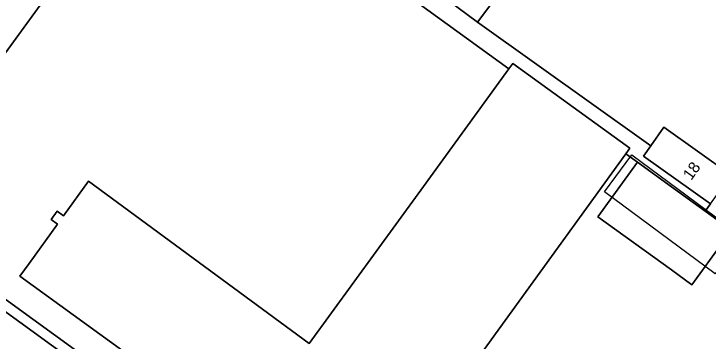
# Model space of a CAD drawing. Extents: x 160102 to 160934, y 382045 to 382923.
# Drawn here: x 160442.6 to 160503.2, y 382406.8 to 382435.4 of the extents above; entities that cross this region are included whole.
import ezdxf

# ---------------------------------------------------------------- set-up
doc = ezdxf.new("R2010")
doc.units = 0
for name, color, linetype in [('IMGEO_Erf', 7, 'Continuous'), ('IMGEO_Pand', 7, 'Continuous'), ('IMGEO_Pand_nummerreeks', 7, 'Continuous'), ('IMGEO_Pand_vergunning_verleend', 7, 'Continuous'), ('IMGEO_Rijbaan_lokaal_open', 7, 'Continuous'), ('IMGEO_Voetpad_open', 7, 'Continuous')]:
    doc.layers.add(name, color=color, linetype=linetype)

msp = doc.modelspace()

# ---------------------------------------------------------------- linework, layer by layer
at = {"layer": 'IMGEO_Erf'}
for points in [[(160456.38, 382451.994), (160438.681, 382427.642), (160433.026, 382419.832), (160431.723, 382420.775), (160430.325, 382418.844), (160481.724, 382381.525), (160497.679, 382369.934), (160503.86, 382377.86), (160504.298, 382377.83), (160506.387, 382407.891), (160506.796, 382407.89), (160506.827, 382408.163), (160507.129, 382408.141), (160507.218, 382409.474), (160506.425, 382409.903), (160506.467, 382410.646), (160506.723, 382415.1), (160507.118, 382421.968), (160505.467, 382422.114), (160507.133, 382447.247), (160503.859, 382449.614), (160506.076, 382452.733), (160472.64, 382477.062)], [(160471.921, 382476.878), (160469.998, 382474.167), (160462.17, 382462.832), (160457.386, 382455.136), (160459.045, 382453.904), (160459.96, 382455.135), (160462.334, 382453.37), (160466.424, 382450.331), (160464.652, 382447.946), (160467.31, 382446.192), (160469.082, 382448.577), (160471.457, 382446.812), (160475.546, 382443.773), (160473.774, 382441.388), (160476.614, 382439.504), (160478.386, 382441.889), (160480.76, 382440.125), (160484.85, 382437.085), (160483.078, 382434.7), (160498.191, 382423.882), (160499.352, 382425.503), (160505.207, 382421.312)], [(160503.411, 382418.803), (160502.954, 382418.164), (160505.233, 382416.514), (160502.714, 382413.035), (160501.787, 382411.754), (160500, 382413.048), (160493.584, 382417.694), (160497.03, 382422.453), (160496.01, 382423.19), (160472.739, 382390.992), (160443.139, 382412.509), (160443.937, 382413.611), (160446.425, 382417.048), (160445.872, 382417.448), (160446.399, 382418.176), (160446.953, 382417.775), (160449.135, 382420.786), (160468.398, 382406.625), (160478.135, 382420.019), (160485.824, 382430.595), (160456.38, 382451.994)]]:
    msp.add_lwpolyline(points, dxfattribs=at)
at = {"layer": 'IMGEO_Pand'}
for points in [[(160479.023, 382437.714), (160483.078, 382434.7), (160484.85, 382437.085), (160480.76, 382440.125)], [(160496.01, 382423.19), (160496.37, 382423.689), (160486.171, 382431.073), (160485.824, 382430.595), (160478.135, 382420.019), (160468.398, 382406.625), (160449.135, 382420.786), (160446.953, 382417.775), (160446.399, 382418.176), (160445.872, 382417.448), (160446.425, 382417.048), (160443.937, 382413.611), (160443.139, 382412.509), (160472.739, 382390.992)], [(160499.352, 382425.503), (160498.191, 382423.882), (160497.556, 382422.994), (160503.411, 382418.803), (160505.207, 382421.312)], [(160502.714, 382413.035), (160505.233, 382416.514), (160502.954, 382418.164), (160500, 382420.303), (160497.03, 382422.453), (160493.584, 382417.694), (160500, 382413.048), (160501.787, 382411.754)]]:
    msp.add_lwpolyline(points, close=True, dxfattribs=at)
at = {"layer": 'IMGEO_Pand_vergunning_verleend'}
msp.add_lwpolyline([(160496.549, 382423.09), (160506.216, 382415.932), (160503.832, 382412.713), (160494.165, 382419.871)], close=True, dxfattribs=at)
at = {"layer": 'IMGEO_Rijbaan_lokaal_open'}
msp.add_lwpolyline([(160498.608, 382368.158), (160429.934, 382418.064), (160429.691, 382417.738), (160411.998, 382430.553)], dxfattribs=at)
at = {"layer": 'IMGEO_Voetpad_open'}
for points in [[(160438.681, 382427.642), (160456.38, 382451.994), (160485.824, 382430.595), (160486.171, 382431.073), (160496.37, 382423.689), (160496.01, 382423.19), (160497.03, 382422.453), (160500, 382420.303), (160502.954, 382418.164), (160503.411, 382418.803), (160497.556, 382422.994), (160498.191, 382423.882), (160483.078, 382434.7), (160479.023, 382437.714), (160476.614, 382439.504), (160473.774, 382441.388), (160469.72, 382444.401), (160467.31, 382446.192), (160464.652, 382447.946), (160460.598, 382450.959), (160458.188, 382452.75), (160459.045, 382453.904)], [(160411.998, 382430.553), (160429.691, 382417.738), (160429.934, 382418.064), (160498.608, 382368.158)], [(160500.724, 382367.794), (160497.679, 382369.934), (160481.724, 382381.525), (160430.325, 382418.844), (160429.933, 382419.128), (160428.175, 382420.4), (160419.672, 382426.445), (160414.126, 382430.489)]]:
    msp.add_lwpolyline(points, dxfattribs=at)

# ---------------------------------------------------------------- texts
at = {"layer": 'IMGEO_Pand_nummerreeks'}
msp.add_text('18', height=1, rotation=54.16743, dxfattribs=at).set_placement((160501.726, 382420.813))

doc.saveas('drawing.dxf')
